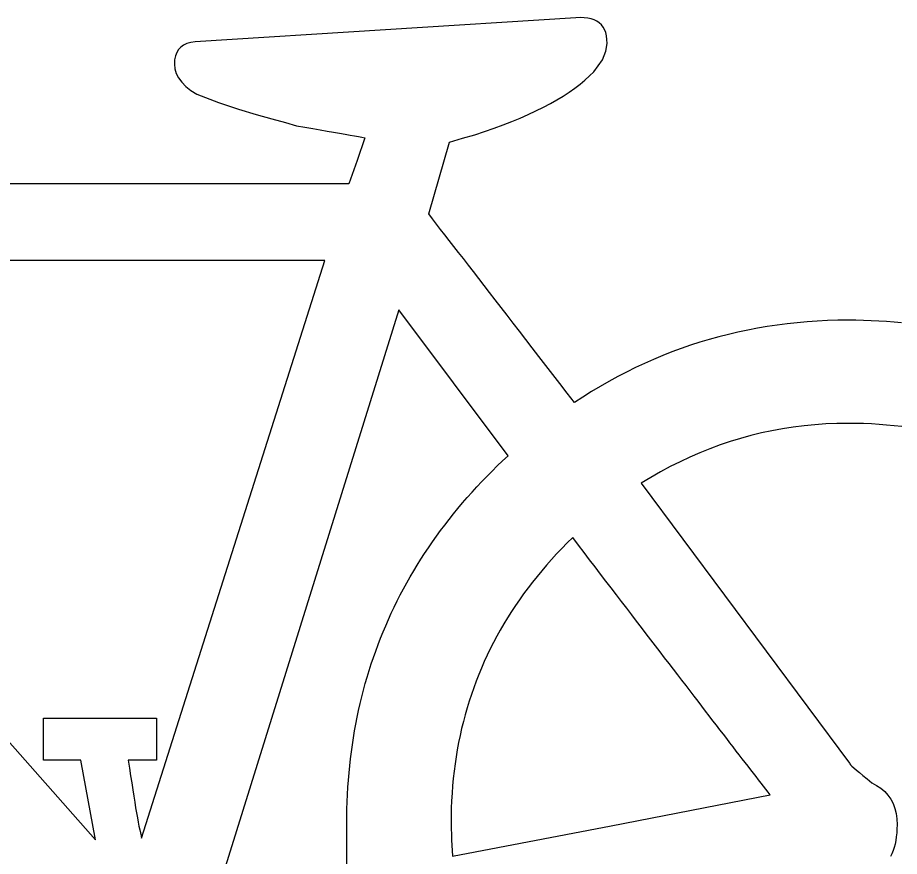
# Model space of a CAD drawing. Extents: x 99982 to 100176, y 99905 to 100011.
# Drawn here: x 100109.5731 to 100109.6337, y 99975.5657 to 99975.6233 of the extents above; entities that cross this region are included whole.
import ezdxf

# ---------------------------------------------------------------- set-up
doc = ezdxf.new("R2010")
doc.units = 0
doc.layers.add('TR_SN_ConstructionSigns', color=7, linetype='Continuous')

msp = doc.modelspace()

# ---------------------------------------------------------------- linework, layer by layer
at = {"layer": 'TR_SN_ConstructionSigns'}
for p, q in [((100109.611473, 99975.623259), (100109.585337, 99975.621613)), ((100109.611768, 99975.623277), (100109.611473, 99975.623259)), ((100109.612042, 99975.623274), (100109.611768, 99975.623277)), ((100109.612294, 99975.623248), (100109.612042, 99975.623274)), ((100109.612523, 99975.6232), (100109.612294, 99975.623248)), ((100109.612731, 99975.623131), (100109.612523, 99975.6232)), ((100109.612917, 99975.623039), (100109.612731, 99975.623131)), ((100109.613081, 99975.622925), (100109.612917, 99975.623039)), ((100109.613223, 99975.622789), (100109.613081, 99975.622925)), ((100109.613344, 99975.622631), (100109.613223, 99975.622789)), ((100109.613442, 99975.622452), (100109.613344, 99975.622631)), ((100109.613519, 99975.62225), (100109.613442, 99975.622452)), ((100109.613573, 99975.622026), (100109.613519, 99975.62225)), ((100109.613606, 99975.62178), (100109.613573, 99975.622026)), ((100109.613617, 99975.621512), (100109.613606, 99975.62178)), ((100109.584349, 99975.621258), (100109.58419, 99975.621086)), ((100109.584543, 99975.621396), (100109.584349, 99975.621258)), ((100109.584773, 99975.621502), (100109.584543, 99975.621396)), ((100109.585037, 99975.621574), (100109.584773, 99975.621502)), ((100109.585337, 99975.621613), (100109.585037, 99975.621574)), ((100109.613541, 99975.620972), (100109.613617, 99975.621512)), ((100109.583979, 99975.620645), (100109.583926, 99975.620374)), ((100109.584067, 99975.620882), (100109.583979, 99975.620645)), ((100109.58419, 99975.621086), (100109.584067, 99975.620882)), ((100109.613311, 99975.620381), (100109.613541, 99975.620972)), ((100109.583926, 99975.620374), (100109.583908, 99975.620071)), ((100109.583908, 99975.620071), (100109.583939, 99975.619752)), ((100109.612699, 99975.619559), (100109.613311, 99975.620381)), ((100109.583939, 99975.619752), (100109.584033, 99975.619441)), ((100109.584033, 99975.619441), (100109.58419, 99975.619139)), ((100109.61241, 99975.619271), (100109.612699, 99975.619559)), ((100109.58419, 99975.619139), (100109.584409, 99975.618845)), ((100109.584409, 99975.618845), (100109.58469, 99975.618559)), ((100109.611762, 99975.618707), (100109.612098, 99975.618987)), ((100109.612098, 99975.618987), (100109.61241, 99975.619271)), ((100109.58469, 99975.618559), (100109.585034, 99975.618282)), ((100109.585034, 99975.618282), (100109.585441, 99975.618013)), ((100109.610609, 99975.617894), (100109.611017, 99975.618161)), ((100109.611017, 99975.618161), (100109.611401, 99975.618432)), ((100109.611401, 99975.618432), (100109.611762, 99975.618707)), ((100109.585441, 99975.618013), (100109.58694, 99975.617448)), ((100109.60972, 99975.617373), (100109.610176, 99975.617632)), ((100109.610176, 99975.617632), (100109.610609, 99975.617894)), ((100109.58694, 99975.617448), (100109.588302, 99975.616985)), ((100109.588302, 99975.616985), (100109.589529, 99975.616625)), ((100109.608735, 99975.61687), (100109.609239, 99975.617119)), ((100109.609239, 99975.617119), (100109.60972, 99975.617373)), ((100109.589529, 99975.616625), (100109.590608, 99975.616333)), ((100109.590608, 99975.616333), (100109.591527, 99975.616076)), ((100109.607078, 99975.616146), (100109.607654, 99975.616383)), ((100109.607654, 99975.616383), (100109.608207, 99975.616624)), ((100109.608207, 99975.616624), (100109.608735, 99975.61687)), ((100109.591527, 99975.616076), (100109.592288, 99975.615853)), ((100109.592288, 99975.615853), (100109.592867, 99975.615753)), ((100109.592867, 99975.615753), (100109.593413, 99975.615659)), ((100109.605852, 99975.615685), (100109.606477, 99975.615914)), ((100109.606477, 99975.615914), (100109.607078, 99975.616146)), ((100109.593413, 99975.615659), (100109.593924, 99975.61557)), ((100109.593924, 99975.61557), (100109.5944, 99975.615487)), ((100109.5944, 99975.615487), (100109.594843, 99975.61541)), ((100109.594843, 99975.61541), (100109.595252, 99975.615339)), ((100109.595252, 99975.615339), (100109.595627, 99975.615273)), ((100109.595627, 99975.615273), (100109.595967, 99975.615213)), ((100109.595967, 99975.615213), (100109.596274, 99975.615159)), ((100109.596274, 99975.615159), (100109.596547, 99975.61511)), ((100109.596547, 99975.61511), (100109.596785, 99975.615067)), ((100109.603689, 99975.61501), (100109.604531, 99975.615241)), ((100109.604531, 99975.615241), (100109.605204, 99975.615461)), ((100109.605204, 99975.615461), (100109.605852, 99975.615685)), ((100109.596989, 99975.61503), (100109.596458, 99975.613471)), ((100109.596785, 99975.615067), (100109.596989, 99975.61503)), ((100109.601366, 99975.609794), (100109.602795, 99975.614727)), ((100109.602795, 99975.614727), (100109.603689, 99975.61501)), ((100109.596458, 99975.613471), (100109.595875, 99975.611861)), ((100109.595875, 99975.611861), (100109.54838, 99975.611861)), ((100109.60163, 99975.609455), (100109.601366, 99975.609794)), ((100109.601904, 99975.609104), (100109.60163, 99975.609455)), ((100109.602187, 99975.60874), (100109.601904, 99975.609104)), ((100109.60248, 99975.608363), (100109.602187, 99975.60874)), ((100109.602783, 99975.607974), (100109.60248, 99975.608363)), ((100109.603095, 99975.607571), (100109.602783, 99975.607974)), ((100109.603417, 99975.607156), (100109.603095, 99975.607571)), ((100109.603749, 99975.606728), (100109.603417, 99975.607156)), ((100109.60409, 99975.606288), (100109.603749, 99975.606728)), ((100109.594238, 99975.60661), (100109.546338, 99975.60661)), ((100109.58166, 99975.566933), (100109.594238, 99975.60661)), ((100109.604441, 99975.605834), (100109.60409, 99975.606288)), ((100109.604802, 99975.605368), (100109.604441, 99975.605834)), ((100109.605172, 99975.604889), (100109.604802, 99975.605368)), ((100109.605552, 99975.604397), (100109.605172, 99975.604889)), ((100109.605942, 99975.603893), (100109.605552, 99975.604397)), ((100109.545522, 99975.604041), (100109.578497, 99975.566829)), ((100109.606341, 99975.603375), (100109.605942, 99975.603893)), ((100109.599325, 99975.603218), (100109.586778, 99975.562956)), ((100109.606814, 99975.593194), (100109.599325, 99975.603218)), ((100109.60675, 99975.602845), (100109.606341, 99975.603375)), ((100109.607169, 99975.602302), (100109.60675, 99975.602845)), ((100109.628049, 99975.602439), (100109.627353, 99975.602391)), ((100109.62875, 99975.602472), (100109.628049, 99975.602439)), ((100109.629454, 99975.602492), (100109.62875, 99975.602472)), ((100109.630164, 99975.602499), (100109.629454, 99975.602492)), ((100109.630698, 99975.602495), (100109.630164, 99975.602499)), ((100109.631229, 99975.602485), (100109.630698, 99975.602495)), ((100109.631758, 99975.602467), (100109.631229, 99975.602485)), ((100109.632283, 99975.602441), (100109.631758, 99975.602467)), ((100109.632805, 99975.602409), (100109.632283, 99975.602441)), ((100109.633325, 99975.602369), (100109.632805, 99975.602409)), ((100109.607597, 99975.601747), (100109.607169, 99975.602302)), ((100109.623268, 99975.601826), (100109.622603, 99975.601685)), ((100109.623938, 99975.601954), (100109.623268, 99975.601826)), ((100109.624612, 99975.602069), (100109.623938, 99975.601954)), ((100109.625291, 99975.602169), (100109.624612, 99975.602069)), ((100109.625974, 99975.602257), (100109.625291, 99975.602169)), ((100109.626661, 99975.602331), (100109.625974, 99975.602257)), ((100109.627353, 99975.602391), (100109.626661, 99975.602331)), ((100109.633841, 99975.602322), (100109.633325, 99975.602369)), ((100109.608035, 99975.601178), (100109.607597, 99975.601747)), ((100109.621285, 99975.601362), (100109.620632, 99975.601181)), ((100109.621942, 99975.60153), (100109.621285, 99975.601362)), ((100109.622603, 99975.601685), (100109.621942, 99975.60153)), ((100109.608483, 99975.600597), (100109.608035, 99975.601178)), ((100109.60894, 99975.600003), (100109.608483, 99975.600597)), ((100109.619341, 99975.600777), (100109.618702, 99975.600555)), ((100109.619984, 99975.600986), (100109.619341, 99975.600777)), ((100109.620632, 99975.601181), (100109.619984, 99975.600986)), ((100109.609407, 99975.599397), (100109.60894, 99975.600003)), ((100109.617436, 99975.600071), (100109.61681, 99975.599809)), ((100109.618067, 99975.60032), (100109.617436, 99975.600071)), ((100109.618702, 99975.600555), (100109.618067, 99975.60032)), ((100109.609883, 99975.598777), (100109.609407, 99975.599397)), ((100109.616188, 99975.599533), (100109.615571, 99975.599244)), ((100109.61681, 99975.599809), (100109.616188, 99975.599533)), ((100109.61037, 99975.598145), (100109.609883, 99975.598777)), ((100109.614958, 99975.598941), (100109.614349, 99975.598625)), ((100109.615571, 99975.599244), (100109.614958, 99975.598941)), ((100109.613745, 99975.598295), (100109.613145, 99975.597952)), ((100109.614349, 99975.598625), (100109.613745, 99975.598295)), ((100109.610866, 99975.5975), (100109.61037, 99975.598145)), ((100109.612549, 99975.597596), (100109.611958, 99975.597226)), ((100109.613145, 99975.597952), (100109.612549, 99975.597596)), ((100109.611371, 99975.596842), (100109.610866, 99975.5975)), ((100109.611958, 99975.597226), (100109.611371, 99975.596842)), ((100109.6264, 99975.595159), (100109.625665, 99975.595046)), ((100109.627141, 99975.595252), (100109.6264, 99975.595159)), ((100109.627887, 99975.595324), (100109.627141, 99975.595252)), ((100109.628639, 99975.595375), (100109.627887, 99975.595324)), ((100109.629396, 99975.595406), (100109.628639, 99975.595375)), ((100109.630159, 99975.595416), (100109.629396, 99975.595406)), ((100109.630697, 99975.595412), (100109.630159, 99975.595416)), ((100109.631231, 99975.595398), (100109.630697, 99975.595412)), ((100109.631762, 99975.595375), (100109.631231, 99975.595398)), ((100109.632288, 99975.595343), (100109.631762, 99975.595375)), ((100109.632811, 99975.595302), (100109.632288, 99975.595343)), ((100109.63333, 99975.595251), (100109.632811, 99975.595302)), ((100109.633845, 99975.595192), (100109.63333, 99975.595251)), ((100109.623494, 99975.594583), (100109.622781, 99975.594388)), ((100109.624212, 99975.594758), (100109.623494, 99975.594583)), ((100109.624936, 99975.594912), (100109.624212, 99975.594758)), ((100109.625665, 99975.595046), (100109.624936, 99975.594912)), ((100109.621373, 99975.593935), (100109.620678, 99975.593678)), ((100109.622075, 99975.594172), (100109.621373, 99975.593935)), ((100109.622781, 99975.594388), (100109.622075, 99975.594172)), ((100109.619988, 99975.593401), (100109.619303, 99975.593103)), ((100109.620678, 99975.593678), (100109.619988, 99975.593401)), ((100109.606076, 99975.592492), (100109.606442, 99975.592844)), ((100109.606442, 99975.592844), (100109.606814, 99975.593194)), ((100109.618624, 99975.592784), (100109.617951, 99975.592444)), ((100109.619303, 99975.593103), (100109.618624, 99975.592784)), ((100109.605364, 99975.591779), (100109.605717, 99975.592137)), ((100109.605717, 99975.592137), (100109.606076, 99975.592492)), ((100109.617951, 99975.592444), (100109.617284, 99975.592085)), ((100109.605017, 99975.591419), (100109.605364, 99975.591779)), ((100109.616622, 99975.591704), (100109.615965, 99975.591303)), ((100109.617284, 99975.592085), (100109.616622, 99975.591704)), ((100109.604343, 99975.590689), (100109.604677, 99975.591055)), ((100109.604677, 99975.591055), (100109.605017, 99975.591419)), ((100109.615965, 99975.591303), (100109.630258, 99975.572075)), ((100109.603694, 99975.589949), (100109.604015, 99975.590321)), ((100109.604015, 99975.590321), (100109.604343, 99975.590689)), ((100109.603379, 99975.589575), (100109.603694, 99975.589949)), ((100109.602769, 99975.588819), (100109.603071, 99975.589199)), ((100109.603071, 99975.589199), (100109.603379, 99975.589575)), ((100109.602473, 99975.588437), (100109.602769, 99975.588819)), ((100109.601901, 99975.587664), (100109.602184, 99975.588052)), ((100109.602184, 99975.588052), (100109.602473, 99975.588437)), ((100109.601354, 99975.586881), (100109.601624, 99975.587274)), ((100109.601624, 99975.587274), (100109.601901, 99975.587664)), ((100109.611253, 99975.587579), (100109.610878, 99975.587208)), ((100109.611646, 99975.587064), (100109.611253, 99975.587579)), ((100109.60109, 99975.586485), (100109.601354, 99975.586881)), ((100109.610511, 99975.586834), (100109.610153, 99975.586456)), ((100109.610878, 99975.587208), (100109.610511, 99975.586834)), ((100109.612034, 99975.586556), (100109.611646, 99975.587064)), ((100109.600581, 99975.585685), (100109.600832, 99975.586086)), ((100109.600832, 99975.586086), (100109.60109, 99975.586485)), ((100109.609804, 99975.586075), (100109.609463, 99975.58569)), ((100109.610153, 99975.586456), (100109.609804, 99975.586075)), ((100109.612418, 99975.586055), (100109.612034, 99975.586556)), ((100109.612796, 99975.58556), (100109.612418, 99975.586055)), ((100109.600336, 99975.585281), (100109.600581, 99975.585685)), ((100109.609463, 99975.58569), (100109.609131, 99975.585302)), ((100109.613169, 99975.585072), (100109.612796, 99975.58556)), ((100109.599865, 99975.584465), (100109.600098, 99975.584875)), ((100109.600098, 99975.584875), (100109.600336, 99975.585281)), ((100109.608807, 99975.584911), (100109.608492, 99975.584515)), ((100109.609131, 99975.585302), (100109.608807, 99975.584911)), ((100109.613537, 99975.58459), (100109.613169, 99975.585072)), ((100109.59964, 99975.584053), (100109.599865, 99975.584465)), ((100109.608492, 99975.584515), (100109.608186, 99975.584117)), ((100109.613901, 99975.584115), (100109.613537, 99975.58459)), ((100109.599207, 99975.583221), (100109.59942, 99975.583638)), ((100109.59942, 99975.583638), (100109.59964, 99975.584053)), ((100109.607888, 99975.583714), (100109.607599, 99975.583309)), ((100109.608186, 99975.584117), (100109.607888, 99975.583714)), ((100109.614259, 99975.583646), (100109.613901, 99975.584115)), ((100109.614612, 99975.583184), (100109.614259, 99975.583646)), ((100109.599, 99975.582801), (100109.599207, 99975.583221)), ((100109.607599, 99975.583309), (100109.607319, 99975.582899)), ((100109.614961, 99975.582729), (100109.614612, 99975.583184)), ((100109.5988, 99975.582378), (100109.599, 99975.582801)), ((100109.607047, 99975.582487), (100109.606784, 99975.58207)), ((100109.607319, 99975.582899), (100109.607047, 99975.582487)), ((100109.615304, 99975.58228), (100109.614961, 99975.582729)), ((100109.598418, 99975.581524), (100109.598606, 99975.581952)), ((100109.598606, 99975.581952), (100109.5988, 99975.582378)), ((100109.606784, 99975.58207), (100109.606529, 99975.581651)), ((100109.615642, 99975.581837), (100109.615304, 99975.58228)), ((100109.615976, 99975.581402), (100109.615642, 99975.581837)), ((100109.598237, 99975.581092), (100109.598418, 99975.581524)), ((100109.606283, 99975.581227), (100109.606046, 99975.580801)), ((100109.606529, 99975.581651), (100109.606283, 99975.581227)), ((100109.616304, 99975.580973), (100109.615976, 99975.581402)), ((100109.597894, 99975.580222), (100109.598062, 99975.580659)), ((100109.598062, 99975.580659), (100109.598237, 99975.581092)), ((100109.606046, 99975.580801), (100109.605817, 99975.580371)), ((100109.616628, 99975.58055), (100109.616304, 99975.580973)), ((100109.597732, 99975.579783), (100109.597894, 99975.580222)), ((100109.605817, 99975.580371), (100109.605597, 99975.579937)), ((100109.616946, 99975.580134), (100109.616628, 99975.58055)), ((100109.61726, 99975.579725), (100109.616946, 99975.580134)), ((100109.597576, 99975.579341), (100109.597732, 99975.579783)), ((100109.605386, 99975.5795), (100109.605183, 99975.579059)), ((100109.605597, 99975.579937), (100109.605386, 99975.5795)), ((100109.617568, 99975.579322), (100109.61726, 99975.579725)), ((100109.597283, 99975.578449), (100109.597426, 99975.578896)), ((100109.597426, 99975.578896), (100109.597576, 99975.579341)), ((100109.605183, 99975.579059), (100109.604989, 99975.578615)), ((100109.617872, 99975.578925), (100109.617568, 99975.579322)), ((100109.618171, 99975.578536), (100109.617872, 99975.578925)), ((100109.597146, 99975.577999), (100109.597283, 99975.578449)), ((100109.604989, 99975.578615), (100109.604803, 99975.578167)), ((100109.618464, 99975.578153), (100109.618171, 99975.578536)), ((100109.597016, 99975.577546), (100109.597146, 99975.577999)), ((100109.604626, 99975.577716), (100109.604458, 99975.577261)), ((100109.604803, 99975.578167), (100109.604626, 99975.577716)), ((100109.618753, 99975.577776), (100109.618464, 99975.578153)), ((100109.619037, 99975.577406), (100109.618753, 99975.577776)), ((100109.596774, 99975.576632), (100109.596892, 99975.57709)), ((100109.596892, 99975.57709), (100109.597016, 99975.577546)), ((100109.604458, 99975.577261), (100109.604299, 99975.576802)), ((100109.619315, 99975.577043), (100109.619037, 99975.577406)), ((100109.619589, 99975.576686), (100109.619315, 99975.577043)), ((100109.596663, 99975.576171), (100109.596774, 99975.576632)), ((100109.604299, 99975.576802), (100109.604148, 99975.576341)), ((100109.619858, 99975.576336), (100109.619589, 99975.576686)), ((100109.596558, 99975.575707), (100109.596663, 99975.576171)), ((100109.604005, 99975.575875), (100109.603871, 99975.575407)), ((100109.604148, 99975.576341), (100109.604005, 99975.575875)), ((100109.620121, 99975.575992), (100109.619858, 99975.576336)), ((100109.62038, 99975.575655), (100109.620121, 99975.575992)), ((100109.574921, 99975.572295), (100109.574921, 99975.575185)), ((100109.574921, 99975.575185), (100109.582684, 99975.575185)), ((100109.582684, 99975.575185), (100109.582684, 99975.572295)), ((100109.596367, 99975.574772), (100109.59646, 99975.575241)), ((100109.59646, 99975.575241), (100109.596558, 99975.575707)), ((100109.603871, 99975.575407), (100109.603746, 99975.574934)), ((100109.620634, 99975.575325), (100109.62038, 99975.575655)), ((100109.620883, 99975.575001), (100109.620634, 99975.575325)), ((100109.596282, 99975.5743), (100109.596367, 99975.574772)), ((100109.603746, 99975.574934), (100109.60363, 99975.574459)), ((100109.621127, 99975.574683), (100109.620883, 99975.575001)), ((100109.621366, 99975.574373), (100109.621127, 99975.574683)), ((100109.596202, 99975.573826), (100109.596282, 99975.5743)), ((100109.603522, 99975.573979), (100109.603423, 99975.573497)), ((100109.60363, 99975.574459), (100109.603522, 99975.573979)), ((100109.6216, 99975.574068), (100109.621366, 99975.574373)), ((100109.621828, 99975.573771), (100109.6216, 99975.574068)), ((100109.596062, 99975.572868), (100109.596129, 99975.573348)), ((100109.596129, 99975.573348), (100109.596202, 99975.573826)), ((100109.603423, 99975.573497), (100109.603332, 99975.57301)), ((100109.622052, 99975.57348), (100109.621828, 99975.573771)), ((100109.622271, 99975.573195), (100109.622052, 99975.57348)), ((100109.596002, 99975.572386), (100109.596062, 99975.572868)), ((100109.603332, 99975.57301), (100109.60325, 99975.572521)), ((100109.622485, 99975.572918), (100109.622271, 99975.573195)), ((100109.622694, 99975.572646), (100109.622485, 99975.572918)), ((100109.577475, 99975.572295), (100109.574921, 99975.572295)), ((100109.578497, 99975.566829), (100109.577475, 99975.572295)), ((100109.582684, 99975.572295), (100109.580744, 99975.572295)), ((100109.580744, 99975.572295), (100109.580824, 99975.571745)), ((100109.595948, 99975.5719), (100109.596002, 99975.572386)), ((100109.60325, 99975.572521), (100109.603177, 99975.572027)), ((100109.622898, 99975.572382), (100109.622694, 99975.572646)), ((100109.623098, 99975.572123), (100109.622898, 99975.572382)), ((100109.580824, 99975.571745), (100109.580901, 99975.571223)), ((100109.5959, 99975.571412), (100109.595948, 99975.5719)), ((100109.603112, 99975.57153), (100109.603056, 99975.57103)), ((100109.603177, 99975.572027), (100109.603112, 99975.57153)), ((100109.623292, 99975.571872), (100109.623098, 99975.572123)), ((100109.623481, 99975.571627), (100109.623292, 99975.571872)), ((100109.623665, 99975.571388), (100109.623481, 99975.571627)), ((100109.630258, 99975.572075), (100109.630277, 99975.572038)), ((100109.630277, 99975.572038), (100109.630334, 99975.571973)), ((100109.630334, 99975.571973), (100109.630429, 99975.571881)), ((100109.630429, 99975.571881), (100109.630561, 99975.57176)), ((100109.630561, 99975.57176), (100109.630731, 99975.571612)), ((100109.630731, 99975.571612), (100109.630939, 99975.571435)), ((100109.580901, 99975.571223), (100109.580976, 99975.570728)), ((100109.595824, 99975.570428), (100109.595859, 99975.570921)), ((100109.595859, 99975.570921), (100109.5959, 99975.571412)), ((100109.603056, 99975.57103), (100109.603009, 99975.570526)), ((100109.623844, 99975.571157), (100109.623665, 99975.571388)), ((100109.624018, 99975.570931), (100109.623844, 99975.571157)), ((100109.624187, 99975.570713), (100109.624018, 99975.570931)), ((100109.630939, 99975.571435), (100109.631185, 99975.571231)), ((100109.631185, 99975.571231), (100109.631468, 99975.570998)), ((100109.631468, 99975.570998), (100109.63179, 99975.570738)), ((100109.580976, 99975.570728), (100109.581048, 99975.57026)), ((100109.595795, 99975.569932), (100109.595824, 99975.570428)), ((100109.603009, 99975.570526), (100109.60297, 99975.570019)), ((100109.624352, 99975.570501), (100109.624187, 99975.570713)), ((100109.624511, 99975.570295), (100109.624352, 99975.570501)), ((100109.63179, 99975.570738), (100109.63212, 99975.570561)), ((100109.63212, 99975.570561), (100109.632415, 99975.57036)), ((100109.632415, 99975.57036), (100109.632675, 99975.570133)), ((100109.581048, 99975.57026), (100109.581117, 99975.56982)), ((100109.581117, 99975.56982), (100109.581183, 99975.569408)), ((100109.595773, 99975.569433), (100109.595795, 99975.569932)), ((100109.60297, 99975.570019), (100109.60294, 99975.569508)), ((100109.613907, 99975.567773), (100109.624815, 99975.569904)), ((100109.624665, 99975.570096), (100109.624511, 99975.570295)), ((100109.624815, 99975.569904), (100109.624665, 99975.570096)), ((100109.632675, 99975.570133), (100109.632901, 99975.569882)), ((100109.632901, 99975.569882), (100109.633091, 99975.569607)), ((100109.581183, 99975.569408), (100109.581247, 99975.569023)), ((100109.595757, 99975.568931), (100109.595773, 99975.569433)), ((100109.60294, 99975.569508), (100109.602918, 99975.568994)), ((100109.633091, 99975.569607), (100109.633248, 99975.569307)), ((100109.633248, 99975.569307), (100109.633369, 99975.568982)), ((100109.581247, 99975.569023), (100109.581308, 99975.568665)), ((100109.581308, 99975.568665), (100109.581367, 99975.568335)), ((100109.595747, 99975.568426), (100109.595757, 99975.568931)), ((100109.602918, 99975.568994), (100109.602905, 99975.568476)), ((100109.633369, 99975.568982), (100109.633456, 99975.568632)), ((100109.633456, 99975.568632), (100109.633508, 99975.568258)), ((100109.581367, 99975.568335), (100109.581422, 99975.568033)), ((100109.581422, 99975.568033), (100109.581475, 99975.567758)), ((100109.595744, 99975.567919), (100109.595747, 99975.568426)), ((100109.595746, 99975.566276), (100109.595744, 99975.567919)), ((100109.602905, 99975.568476), (100109.602901, 99975.567955)), ((100109.602901, 99975.567955), (100109.602925, 99975.566825)), ((100109.633508, 99975.568258), (100109.633525, 99975.567859)), ((100109.581475, 99975.567758), (100109.581526, 99975.56751)), ((100109.581526, 99975.56751), (100109.581573, 99975.56729)), ((100109.581573, 99975.56729), (100109.581618, 99975.567098)), ((100109.603, 99975.565694), (100109.613907, 99975.567773)), ((100109.633503, 99975.56729), (100109.633475, 99975.567024)), ((100109.63352, 99975.567569), (100109.633503, 99975.56729)), ((100109.633525, 99975.567859), (100109.63352, 99975.567569)), ((100109.581618, 99975.567098), (100109.58166, 99975.566933)), ((100109.602925, 99975.566825), (100109.603, 99975.565694)), ((100109.633436, 99975.566769), (100109.633386, 99975.566526)), ((100109.633475, 99975.567024), (100109.633436, 99975.566769)), ((100109.595751, 99975.564426), (100109.595746, 99975.566276)), ((100109.633253, 99975.566076), (100109.63317, 99975.565869)), ((100109.633325, 99975.566295), (100109.633253, 99975.566076)), ((100109.633386, 99975.566526), (100109.633325, 99975.566295)), ((100109.63317, 99975.565869), (100109.633075, 99975.565673))]:
    msp.add_line(p, q, dxfattribs=at)

doc.saveas('drawing.dxf')
